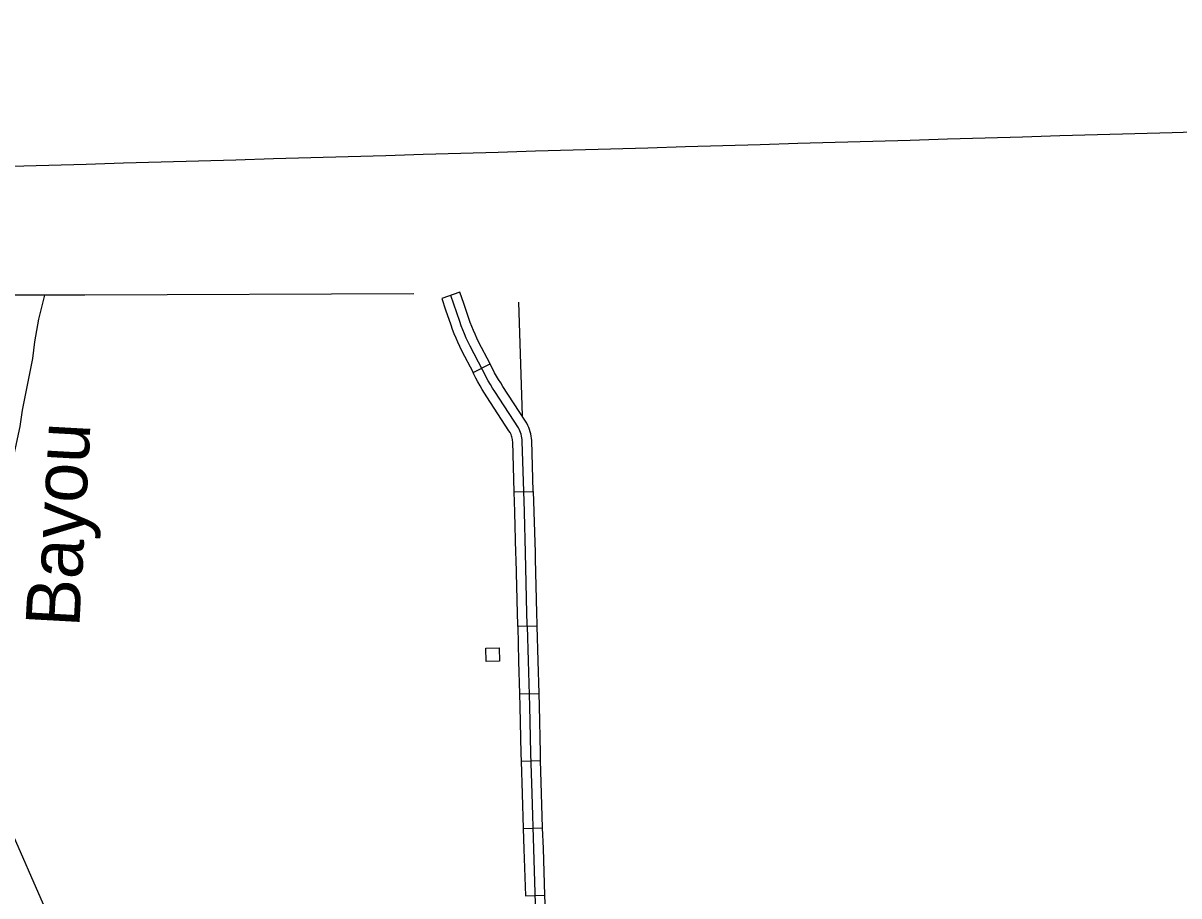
# Model space of a CAD drawing. Extents: x -19 to 366, y -4 to 359.
# Drawn here: x 166.491 to 168.207, y 182.228 to 183.524 of the extents above; entities that cross this region are included whole.
import ezdxf

# ---------------------------------------------------------------- set-up
doc = ezdxf.new("R2010")
doc.units = 0
for name, color, linetype in [('21', 7, 'Continuous'), ('R_Alt Surface', 7, 'Continuous'), ('R_Axis Annot', 7, 'Continuous'), ('R_ROW', 7, 'Continuous'), ('R_ROW Annot', 7, 'Continuous'), ('R_Temp Easement', 7, 'Continuous'), ('Sheet Fence', 7, 'Continuous'), ('T_Vehicle Path Lt Major', 7, 'Continuous')]:
    doc.layers.add(name, color=color, linetype=linetype)

msp = doc.modelspace()

# ---------------------------------------------------------------- linework, layer by layer
at = {"layer": '21'}
msp.add_lwpolyline([(167.1784, 182.5766), (167.1778, 182.5963), (167.1976, 182.5968), (167.1982, 182.5771)], close=True, dxfattribs=at)
at = {"layer": 'R_Alt Surface'}
for points in [[(166.534, 183.1204), (166.4489, 183.1203), (166.221, 183.1198), (165.2249, 183.1214), (164.9152, 183.1154)], [(167.0708, 183.1222), (166.5823, 183.1205), (166.534, 183.1204)]]:
    msp.add_lwpolyline(points, dxfattribs=at)
at = {"layer": 'R_Axis Annot'}
msp.add_lwpolyline([(167.2266, 183.1099), (167.2318, 182.9413)], dxfattribs=at)
at = {"layer": 'R_ROW'}
for p, q in [((167.1392, 183.1247), (167.1124, 183.1154)), ((167.159, 183.0054), (167.1841, 183.0186)), ((167.22, 182.8282), (167.2484, 182.829)), ((167.2537, 182.629), (167.2253, 182.6284))]:
    msp.add_line(p, q, dxfattribs=at)
for points in [[(167.1124, 183.1154), (167.1181, 183.0988)], [(167.2351, 182.7981), (167.2351, 182.7993), (167.232, 182.9036), (167.2318, 182.9062), (167.2314, 182.9088), (167.2308, 182.9113), (167.2302, 182.9139), (167.2294, 182.9164), (167.2285, 182.9188), (167.2275, 182.9213), (167.2264, 182.9236), (167.1914, 182.9773), (167.188, 182.9825), (167.1847, 182.9877), (167.1816, 182.9931), (167.1786, 182.9985), (167.1757, 183.004), (167.1728, 183.0095), (167.1544, 183.0447), (167.1516, 183.0507), (167.1489, 183.0567), (167.1463, 183.0628), (167.1438, 183.0689), (167.1415, 183.075), (167.1392, 183.0813), (167.1258, 183.12)], [(167.145, 183.1081), (167.1392, 183.1247)], [(167.1181, 183.0988), (167.1258, 183.0765), (167.1281, 183.0701), (167.1306, 183.0637), (167.1332, 183.0573), (167.1359, 183.051), (167.1387, 183.0447), (167.1417, 183.0384), (167.159, 183.0054)], [(167.1841, 183.0186), (167.1672, 183.051), (167.1645, 183.0566), (167.1619, 183.0624), (167.1594, 183.0682), (167.157, 183.0741), (167.1548, 183.08), (167.1526, 183.086), (167.145, 183.1081)], [(167.236, 182.9348), (167.2033, 182.985), (167.2, 182.9901), (167.1969, 182.9951), (167.1939, 183.0002), (167.191, 183.0053), (167.1883, 183.0105), (167.1855, 183.016), (167.1841, 183.0186)], [(167.2123, 182.9192), (167.1795, 182.9695), (167.176, 182.9749), (167.1726, 182.9804), (167.1693, 182.986), (167.1661, 182.9917), (167.1631, 182.9974), (167.1602, 183.003), (167.159, 183.0054)], [(167.2484, 182.829), (167.2462, 182.9045), (167.2459, 182.9079), (167.2454, 182.9112), (167.2447, 182.9145), (167.2439, 182.9177), (167.2429, 182.9209), (167.2417, 182.924), (167.2404, 182.9271), (167.2388, 182.9306), (167.236, 182.9348)], [(167.22, 182.8282), (167.2178, 182.9026), (167.2177, 182.9044), (167.2174, 182.9063), (167.217, 182.9082), (167.2165, 182.91), (167.216, 182.9118), (167.2153, 182.9136), (167.2145, 182.9154), (167.214, 182.9166), (167.2123, 182.9192)], [(167.2228, 182.7283), (167.2226, 182.7374), (167.2209, 182.7977), (167.2209, 182.7989), (167.22, 182.8282)], [(167.2484, 182.829), (167.2493, 182.7997), (167.2493, 182.7985), (167.251, 182.7381), (167.2512, 182.729)], [(167.2395, 182.6287), (167.2394, 182.6318), (167.239, 182.6481), (167.2368, 182.7378), (167.2351, 182.7981)], [(167.2253, 182.6284), (167.2252, 182.6315), (167.2248, 182.6477), (167.2228, 182.7283)], [(167.2512, 182.729), (167.2532, 182.6484), (167.2536, 182.6322), (167.2537, 182.629)]]:
    msp.add_lwpolyline(points, dxfattribs=at)
at = {"layer": 'R_ROW Annot'}
for p, q in [((167.228, 182.5283), (167.2564, 182.5291)), ((167.2303, 182.4283), (167.2587, 182.4292)), ((167.2334, 182.3284), (167.2618, 182.3292)), ((167.2368, 182.2284), (167.2652, 182.2293))]:
    msp.add_line(p, q, dxfattribs=at)
for points in [[(167.2537, 182.629), (167.255, 182.5776), (167.2564, 182.5291)], [(167.2253, 182.6284), (167.2266, 182.5768), (167.228, 182.5283)], [(167.2395, 182.6287), (167.2408, 182.5772), (167.2427, 182.5101), (167.2442, 182.4401), (167.246, 182.3802), (167.2486, 182.298), (167.2514, 182.2167), (167.2526, 182.1505), (167.253, 182.123)], [(167.228, 182.5283), (167.2285, 182.5098), (167.23, 182.4397), (167.2303, 182.4283)], [(167.2564, 182.5291), (167.2569, 182.5105), (167.2584, 182.4404), (167.2587, 182.4292)], [(167.2303, 182.4283), (167.2318, 182.3797), (167.2334, 182.3284)], [(167.2587, 182.4292), (167.2602, 182.3806), (167.2618, 182.3292)], [(167.2334, 182.3284), (167.2344, 182.2975), (167.2368, 182.2284)], [(167.2618, 182.3292), (167.2628, 182.2985), (167.2652, 182.2293)], [(167.2652, 182.2293), (167.2656, 182.217), (167.2668, 182.1507), (167.2671, 182.1291)]]:
    msp.add_lwpolyline(points, dxfattribs=at)
at = {"layer": 'Sheet Fence'}
for points in [[(176.1271, 2.4436), (175.8876, 11.0613), (175.6472, 19.6792), (175.4061, 28.2972), (175.164, 36.9153), (174.9212, 45.5335), (174.6775, 54.1519), (174.433, 62.7704), (174.1876, 71.389), (173.9414, 80.0077), (173.6944, 88.6266), (173.4466, 97.2456), (173.1979, 105.8647), (172.9484, 114.484), (172.6981, 123.1034), (172.447, 131.7229), (172.195, 140.3425), (171.9422, 148.9623), (171.6886, 157.5822), (171.4342, 166.2022), (171.179, 174.8224), (170.9229, 183.4427), (170.666, 192.0631), (170.4084, 200.6837), (170.1499, 209.3044), (169.8906, 217.9252), (169.6305, 226.5461), (169.3695, 235.1672), (169.1078, 243.7884), (168.8453, 252.4098), (168.5819, 261.0312), (168.3178, 269.6528), (168.0528, 278.2746), (167.7871, 286.8964), (167.5205, 295.5185), (167.2532, 304.1406), (166.985, 312.7629), (166.7161, 321.3853), (166.4463, 330.0078), (166.1758, 338.6305), (165.9044, 347.2533)], [(168.7902, 2.2442), (168.5607, 10.8615), (168.3304, 19.479), (168.0993, 28.0965), (167.8673, 36.7142), (167.6346, 45.3321), (167.4011, 53.95), (167.1668, 62.5681), (166.9316, 71.1863), (166.6957, 79.8047), (166.459, 88.4232), (166.2215, 97.0418), (165.9832, 105.6605), (165.7441, 114.2794), (165.5043, 122.8984), (165.2636, 131.5176), (165.0221, 140.1368), (164.7799, 148.7563), (164.5369, 157.3758), (164.2931, 165.9955), (164.0485, 174.6153), (163.8031, 183.2352), (163.5569, 191.8553), (163.31, 200.4755), (163.0623, 209.0959), (162.8138, 217.7164), (162.5645, 226.337), (162.3145, 234.9577), (162.0637, 243.5786), (161.8121, 252.1997), (161.5597, 260.8208), (161.3066, 269.4421), (161.0527, 278.0636), (160.798, 286.6851), (160.5426, 295.3068), (160.2864, 303.9287), (160.0294, 312.5507), (159.7717, 321.1728), (159.5132, 329.7951), (159.2539, 338.4175), (158.9939, 347.04)], [(0, 180.8999), (7.1228, 180.9044), (14.2457, 180.9176), (21.3685, 180.9397), (28.4912, 180.9706), (35.614, 181.0103), (42.7366, 181.0589), (49.8592, 181.1163), (56.9818, 181.1825), (64.1042, 181.2575), (71.2266, 181.3414), (78.3488, 181.4341), (85.4709, 181.5357), (92.5929, 181.646), (99.7147, 181.7652), (106.8364, 181.8933), (113.9579, 182.0301), (121.0793, 182.1758), (128.2005, 182.3303), (135.3214, 182.4936), (142.4422, 182.6658), (149.5627, 182.8468), (156.683, 183.0366), (163.8031, 183.2352), (170.9229, 183.4427), (178.0425, 183.659), (185.1617, 183.8841), (192.2807, 184.1181), (199.3994, 184.3608), (206.5178, 184.6124), (213.6359, 184.8728), (220.7537, 185.1421), (227.8711, 185.4201), (234.9881, 185.707), (242.1048, 186.0027), (249.2212, 186.3073), (256.3371, 186.6206), (263.4526, 186.9428), (270.5678, 187.2738), (277.6825, 187.6136), (284.7968, 187.9622), (291.9107, 188.3197), (299.0241, 188.6859), (306.1371, 189.061), (313.2495, 189.4449), (320.3615, 189.8377), (327.4731, 190.2392), (334.5841, 190.6495), (341.6946, 191.0687)], [(0, 172.2839), (7.1335, 172.2883), (14.267, 172.3015), (21.4005, 172.3236), (28.5339, 172.3544), (35.6673, 172.3941), (42.8006, 172.4426), (49.9339, 172.4999), (57.0671, 172.566), (64.2002, 172.6409), (71.3332, 172.7246), (78.4661, 172.8172), (85.5989, 172.9186), (92.7315, 173.0287), (99.8641, 173.1477), (106.9964, 173.2755), (114.1286, 173.4122), (121.2606, 173.5576), (128.3925, 173.7119), (135.5241, 173.8749), (142.6555, 174.0468), (149.7867, 174.2275), (156.9177, 174.417), (164.0485, 174.6153), (171.179, 174.8224), (178.3092, 175.0383), (185.4392, 175.2631), (192.5688, 175.4966), (199.6982, 175.739), (206.8273, 175.9902), (213.9561, 176.2502), (221.0845, 176.5189), (228.2126, 176.7965), (235.3404, 177.083), (242.4677, 177.3782), (249.5948, 177.6822), (256.7214, 177.995), (263.8476, 178.3167), (270.9735, 178.6471), (278.0989, 178.9863), (285.2239, 179.3344), (292.3485, 179.6912), (299.4726, 180.0569), (306.5963, 180.4314), (313.7195, 180.8146), (320.8422, 181.2067), (327.9644, 181.6076), (335.0862, 182.0172), (342.2074, 182.4357)]]:
    msp.add_spline(points, degree=3, dxfattribs=at)
at = {"layer": 'T_Vehicle Path Lt Major'}
msp.add_lwpolyline([(166.5486, 182.1602), (166.5208, 182.2158), (166.4728, 182.3256), (166.4668, 182.3433), (166.4597, 182.3836), (166.4538, 182.4785), (166.4486, 182.5309), (166.4462, 182.5927), (166.4462, 182.6043), (166.4541, 182.6685), (166.4555, 182.7349), (166.4584, 182.7653), (166.4663, 182.827), (166.471, 182.8539), (166.4862, 182.9253), (166.49, 182.9499), (166.5049, 183.0263), (166.5083, 183.0512), (166.5143, 183.0847), (166.5231, 183.1204)], dxfattribs=at)

# ---------------------------------------------------------------- texts
at = {"layer": 'R_Temp Easement'}
msp.add_text('Bayou', height=0.08, rotation=86.8407, dxfattribs=at).set_placement((166.5741, 182.6264))

doc.saveas('drawing.dxf')
